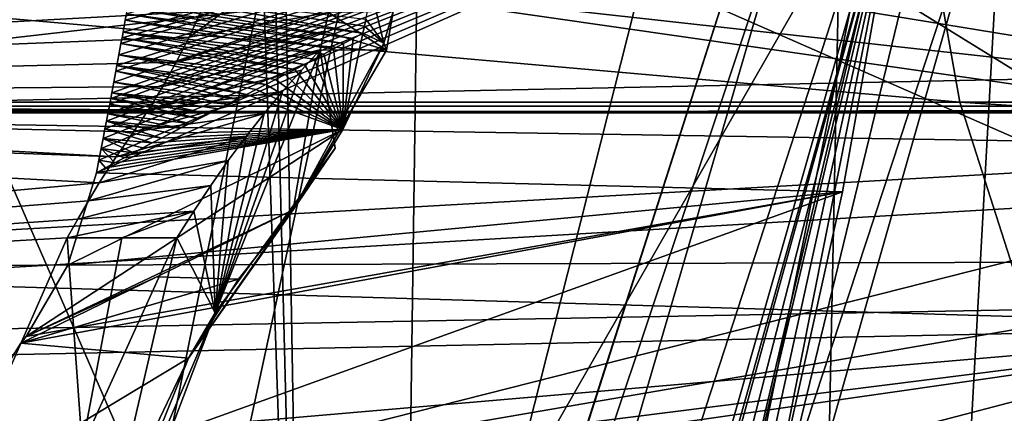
# Model space of a CAD drawing. Header units: metres. Extents: x -150 to 307, y -550 to 84.
# Tile 376 of 656: x 178.91 to 180.025, y -5.633 to -5.188. Entities that reach past the tile are written whole.
import ezdxf

# ---------------------------------------------------------------- set-up
doc = ezdxf.new("R2010")
doc.units = ezdxf.units.M
doc.layers.add('solid_26006363', color=7, linetype='CONTINUOUS')

msp = doc.modelspace()

# ---------------------------------------------------------------- linework, layer by layer
at = {"layer": 'solid_26006363'}
for points in [[(172.837753, -5.822712, 851.356628), (173.62738, 0.000002, 851.318604), (179.782745, 0.000002, 859.352051)], [(179.381119, -4.672429, 859.31189), (172.837753, -5.822712, 851.356628), (179.782745, 0.000002, 859.352051)], [(179.432434, 0.000028, 898.555115), (179.342484, -6.388863, 898.327148), (176.563232, 0.000015, 895.739807)], [(179.342484, -6.388863, 898.327148), (176.583649, -6.907595, 895.584045), (176.563232, 0.000015, 895.739807)], [(181.243179, -4.565142, 900.236755), (179.342484, -6.388863, 898.327148), (179.432434, 0.000028, 898.555115)], [(179.162659, 0, 901.078247), (178.037109, 0, 899.987976), (177.961533, -5.733047, 899.802368)], [(179.943771, 0, 901.830261), (179.162659, 0, 901.078247), (177.961533, -5.733047, 899.802368)], [(179.730576, -10.283745, 901.281677), (179.943771, 0, 901.830261), (177.961533, -5.733047, 899.802368)], [(180.300247, 0, 902.172241), (179.943771, 0, 901.830261), (179.730576, -10.283745, 901.281677)], [(181.80658, 0, 903.60907), (180.300247, 0, 902.172241), (179.730576, -10.283745, 901.281677)], [(181.625504, -10.620572, 903.084717), (181.80658, 0, 903.60907), (179.730576, -10.283745, 901.281677)], [(52.118008, -3.784486, 673.061707), (287.806, -3.771021, -97.868477), (289.05188, -5.281072, -97.487572)], [(179.97464, -5.281072, -282.282288), (179.70607, -3.771021, -281.007477), (162.818542, -3.771021, -283.531342)], [(162.934433, -5.281072, -284.828979), (179.97464, -5.281072, -282.282288), (162.818542, -3.771021, -283.531342)], [(196.593994, -5.281072, -277.737915), (196.176514, -3.771021, -276.503784), (179.70607, -3.771021, -281.007477)], [(179.97464, -5.281072, -282.282288), (196.593994, -5.281072, -277.737915), (179.70607, -3.771021, -281.007477)], [(53.365746, -5.290247, 673.443176), (52.118008, -3.784486, 673.061707), (289.05188, -5.281072, -97.487572)], [(63.380936, -3.784486, 676.505127), (62.133198, -5.290247, 676.123657), (299.076141, -3.786167, -94.422852)], [(62.133198, -5.290247, 676.123657), (297.826538, -5.292864, -94.804886), (299.076141, -3.786167, -94.422852)], [(182.135513, -3.786167, -292.539429), (181.86615, -5.292864, -291.260803), (163.750641, -5.292864, -293.968201)], [(163.866867, -3.786167, -295.269714), (182.135513, -3.786167, -292.539429), (163.750641, -5.292864, -293.968201)], [(179.938644, -5.046298, 861.558228), (184.222397, -3.986818, 865.444702), (183.440704, -8.010579, 865.296753)], [(180.462646, -5.507825, 869.987854), (180.484756, -4.133738, 869.963867), (179.489151, -4.907413, 869.429443)], [(180.943573, -9.037745, 899.747742), (179.342484, -6.388863, 898.327148), (181.243179, -4.565142, 900.236755)], [(179.381119, -4.672429, 859.31189), (178.961533, -6.614567, 859.264648), (172.837753, -5.822712, 851.356628)], [(179.913528, -4.955569, 860.0354), (178.961533, -6.614567, 859.264648), (179.381119, -4.672429, 859.31189)], [(180.462646, -5.507825, 869.987854), (179.489151, -4.907413, 869.429443), (179.297668, -4.997143, 869.325256)], [(179.294022, -7.122301, 859.819214), (178.961533, -6.614567, 859.264648), (179.913528, -4.955569, 860.0354)], [(178.997086, -5.360664, 861.722168), (179.841736, -5.382115, 860.648193), (179.917892, -4.953764, 860.656433)], [(178.999893, -5.346496, 861.722656), (178.997086, -5.360664, 861.722168), (179.917892, -4.953764, 860.656433)], [(179.002518, -5.33311, 861.723083), (178.999893, -5.346496, 861.722656), (179.917892, -4.953764, 860.656433)], [(179.004669, -5.322136, 861.723389), (179.002518, -5.33311, 861.723083), (179.917892, -4.953764, 860.656433)], [(179.006805, -5.311135, 861.723755), (179.004669, -5.322136, 861.723389), (179.917892, -4.953764, 860.656433)], [(179.008484, -5.302463, 861.723999), (179.006805, -5.311135, 861.723755), (179.917892, -4.953764, 860.656433)], [(179.010117, -5.293986, 861.724243), (179.008484, -5.302463, 861.723999), (179.917892, -4.953764, 860.656433)], [(179.012177, -5.28316, 861.724548), (179.010117, -5.293986, 861.724243), (179.917892, -4.953764, 860.656433)], [(179.013412, -5.276659, 861.724731), (179.012177, -5.28316, 861.724548), (179.917892, -4.953764, 860.656433)], [(179.014618, -5.270355, 861.724915), (179.013412, -5.276659, 861.724731), (179.917892, -4.953764, 860.656433)], [(179.016876, -5.258313, 861.72522), (179.014618, -5.270355, 861.724915), (179.917892, -4.953764, 860.656433)], [(179.019211, -5.245892, 861.725525), (179.016876, -5.258313, 861.72522), (179.917892, -4.953764, 860.656433)], [(179.020401, -5.239462, 861.725647), (179.019211, -5.245892, 861.725525), (179.917892, -4.953764, 860.656433)], [(179.022659, -5.227289, 861.725952), (179.020401, -5.239462, 861.725647), (179.917892, -4.953764, 860.656433)], [(179.024979, -5.214621, 861.726196), (179.022659, -5.227289, 861.725952), (179.917892, -4.953764, 860.656433)], [(179.026184, -5.208022, 861.726379), (179.024979, -5.214621, 861.726196), (179.917892, -4.953764, 860.656433)], [(179.027344, -5.201718, 861.726501), (179.026184, -5.208022, 861.726379), (179.917892, -4.953764, 860.656433)], [(179.0298, -5.188083, 861.726746), (179.027344, -5.201718, 861.726501), (179.917892, -4.953764, 860.656433)], [(179.031097, -5.180921, 861.726929), (179.0298, -5.188083, 861.726746), (179.917892, -4.953764, 860.656433)], [(179.28035, -7.225312, 860.419495), (180.022507, -4.971245, 860.345215), (179.917892, -4.953764, 860.656433)], [(179.311996, -7.148438, 860.435913), (179.28035, -7.225312, 860.419495), (179.917892, -4.953764, 860.656433)], [(179.379303, -7.221052, 860.111816), (179.294022, -7.122301, 859.819214), (179.913528, -4.955569, 860.0354)], [(179.434448, -6.831405, 860.496826), (179.311996, -7.148438, 860.435913), (179.917892, -4.953764, 860.656433)], [(179.379303, -7.221052, 860.111816), (179.913528, -4.955569, 860.0354), (180.022507, -4.971245, 860.345215)], [(179.549072, -6.499936, 860.549255), (179.434448, -6.831405, 860.496826), (179.917892, -4.953764, 860.656433)], [(179.65387, -6.157035, 860.59198), (179.549072, -6.499936, 860.549255), (179.917892, -4.953764, 860.656433)], [(179.752487, -5.78431, 860.625854), (179.65387, -6.157035, 860.59198), (179.917892, -4.953764, 860.656433)], [(179.841736, -5.382115, 860.648193), (179.752487, -5.78431, 860.625854), (179.917892, -4.953764, 860.656433)], [(179.379303, -7.221052, 860.111816), (180.022507, -4.971245, 860.345215), (179.28035, -7.225312, 860.419495)], [(179.297668, -4.997143, 869.325256), (178.948196, -4.998669, 869.130981), (178.00061, -5.553671, 868.619202)], [(180.462646, -5.507825, 869.987854), (179.297668, -4.997143, 869.325256), (178.00061, -5.553671, 868.619202)], [(178.948196, -4.998669, 869.130981), (178.598709, -5.000195, 868.936707), (178.00061, -5.553671, 868.619202)], [(179.197571, -5.068841, 862.052246), (179.20903, -4.999267, 862.05249), (179.237335, -6.632068, 861.468933)], [(180.552673, -5.244182, 865.099609), (179.20903, -4.999267, 862.05249), (179.197571, -5.068841, 862.052246)], [(179.20903, -4.999267, 862.05249), (179.650894, -4.999609, 861.565125), (179.237335, -6.632068, 861.468933)], [(180.564713, -5.130155, 865.085632), (179.20903, -4.999267, 862.05249), (180.552673, -5.244182, 865.099609)], [(179.237335, -6.632068, 861.468933), (179.650894, -4.999609, 861.565125), (179.754242, -5.016511, 861.503479)], [(180.576508, -5.016118, 865.071899), (180.552673, -5.244182, 865.099609), (178.14798, -5.29464, 867.895325)], [(180.576508, -5.016118, 865.071899), (178.14798, -5.29464, 867.895325), (178.14798, -5.081121, 867.895325)], [(178.861435, -7.796789, 861.201233), (179.754242, -5.016511, 861.503479), (179.790909, -5.022456, 861.498657)], [(179.237335, -6.632068, 861.468933), (179.754242, -5.016511, 861.503479), (178.861435, -7.796789, 861.201233)], [(178.861435, -7.796789, 861.201233), (179.790909, -5.022456, 861.498657), (178.963837, -7.847898, 861.202881)], [(179.790909, -5.022456, 861.498657), (179.878479, -5.036614, 861.51593), (178.963837, -7.847898, 861.202881)], [(178.963837, -7.847898, 861.202881), (179.878479, -5.036614, 861.51593), (179.565567, -6.582246, 861.473328)], [(179.878479, -5.036614, 861.51593), (179.938644, -5.046298, 861.558228), (179.565567, -6.582246, 861.473328)], [(179.565567, -6.582246, 861.473328), (179.938644, -5.046298, 861.558228), (183.440704, -8.010579, 865.296753)], [(179.18576, -5.138438, 862.051575), (179.197571, -5.068841, 862.052246), (179.237335, -6.632068, 861.468933)], [(180.54631, -5.289124, 865.101868), (179.197571, -5.068841, 862.052246), (179.18576, -5.138438, 862.051575)], [(180.552673, -5.244182, 865.099609), (179.197571, -5.068841, 862.052246), (180.54631, -5.289124, 865.101868)], [(179.102051, -5.20738, 862.871765), (179.259766, -5.179356, 862.685608), (179.283112, -5.073917, 862.696167)], [(179.115509, -5.178306, 862.865356), (179.102051, -5.20738, 862.871765), (179.283112, -5.073917, 862.696167)], [(179.115509, -5.178306, 862.865356), (177.336288, -5.106097, 861.366638), (177.263077, -5.279443, 861.403442)], [(179.071671, -5.703992, 862.030884), (179.18576, -5.138438, 862.051575), (179.237335, -6.632068, 861.468933)], [(180.537109, -5.332516, 865.097412), (179.18576, -5.138438, 862.051575), (179.071671, -5.703992, 862.030884)], [(180.54631, -5.289124, 865.101868), (179.18576, -5.138438, 862.051575), (180.537109, -5.332516, 865.097412)], [(179.298904, -5.202793, 862.324341), (179.033432, -5.167839, 861.727173), (179.035477, -5.156255, 861.727356)], [(179.300552, -5.19499, 862.324951), (179.298904, -5.202793, 862.324341), (179.035477, -5.156255, 861.727356)], [(179.300552, -5.19499, 862.324951), (179.035477, -5.156255, 861.727356), (179.302155, -5.187189, 862.325623)], [(179.302155, -5.187189, 862.325623), (179.308609, -5.156186, 862.328308), (179.322357, -5.214149, 862.40564)], [(179.322357, -5.214149, 862.40564), (179.308609, -5.156186, 862.328308), (179.332993, -5.178424, 862.512268)], [(179.287781, -5.208772, 862.302124), (179.032303, -5.174181, 861.727051), (179.033432, -5.167839, 861.727173)], [(179.287781, -5.208772, 862.302124), (179.033432, -5.167839, 861.727173), (179.298904, -5.202793, 862.324341)], [(179.115509, -5.178306, 862.865356), (177.263077, -5.279443, 861.403442), (179.102051, -5.20738, 862.871765)], [(179.26561, -5.220623, 862.257813), (179.0298, -5.188083, 861.726746), (179.031097, -5.180921, 861.726929)], [(179.276688, -5.214715, 862.279907), (179.031097, -5.180921, 861.726929), (179.032303, -5.174181, 861.727051)], [(179.276688, -5.214715, 862.279907), (179.26561, -5.220623, 862.257813), (179.031097, -5.180921, 861.726929)], [(179.287781, -5.208772, 862.302124), (179.276688, -5.214715, 862.279907), (179.032303, -5.174181, 861.727051)], [(179.087601, -5.235728, 862.879822), (179.255157, -5.200445, 862.684021), (179.259766, -5.179356, 862.685608)], [(179.102051, -5.20738, 862.871765), (179.087601, -5.235728, 862.879822), (179.259766, -5.179356, 862.685608)], [(179.325363, -5.221894, 862.494202), (179.259766, -5.179356, 862.685608), (179.255157, -5.200445, 862.684021)], [(179.325363, -5.221894, 862.494202), (179.332993, -5.178424, 862.512268), (179.259766, -5.179356, 862.685608)], [(179.325363, -5.221894, 862.494202), (179.322357, -5.214149, 862.40564), (179.332993, -5.178424, 862.512268)], [(179.254562, -5.226496, 862.235718), (179.027344, -5.201718, 861.726501), (179.0298, -5.188083, 861.726746)], [(179.26561, -5.220623, 862.257813), (179.254562, -5.226496, 862.235718), (179.0298, -5.188083, 861.726746)], [(179.300552, -5.19499, 862.324951), (179.302155, -5.187189, 862.325623), (179.322357, -5.214149, 862.40564)], [(179.232559, -5.238133, 862.191711), (179.026184, -5.208022, 861.726379), (179.027344, -5.201718, 861.726501)], [(179.243546, -5.232332, 862.213684), (179.232559, -5.238133, 862.191711), (179.027344, -5.201718, 861.726501)], [(179.254562, -5.226496, 862.235718), (179.243546, -5.232332, 862.213684), (179.027344, -5.201718, 861.726501)], [(179.072235, -5.263125, 862.889587), (179.250534, -5.221604, 862.682556), (179.255157, -5.200445, 862.684021)], [(179.087601, -5.235728, 862.879822), (179.072235, -5.263125, 862.889587), (179.255157, -5.200445, 862.684021)], [(179.325363, -5.221894, 862.494202), (179.255157, -5.200445, 862.684021), (179.250534, -5.221604, 862.682556)], [(179.276016, -5.311962, 862.363586), (179.298904, -5.202793, 862.324341), (179.322357, -5.214149, 862.40564)], [(179.276016, -5.311962, 862.363586), (179.287781, -5.208772, 862.302124), (179.298904, -5.202793, 862.324341)], [(179.300552, -5.19499, 862.324951), (179.322357, -5.214149, 862.40564), (179.298904, -5.202793, 862.324341)], [(179.102051, -5.20738, 862.871765), (177.263077, -5.279443, 861.403442), (179.087601, -5.235728, 862.879822)], [(179.210648, -5.249629, 862.147888), (179.022659, -5.227289, 861.725952), (179.024979, -5.214621, 861.726196)], [(179.221588, -5.243899, 862.169739), (179.024979, -5.214621, 861.726196), (179.026184, -5.208022, 861.726379)], [(179.221588, -5.243899, 862.169739), (179.210648, -5.249629, 862.147888), (179.024979, -5.214621, 861.726196)], [(179.232559, -5.238133, 862.191711), (179.221588, -5.243899, 862.169739), (179.026184, -5.208022, 861.726379)], [(179.325363, -5.221894, 862.494202), (179.219803, -5.40258, 862.414612), (179.322357, -5.214149, 862.40564)], [(179.276016, -5.311962, 862.363586), (179.322357, -5.214149, 862.40564), (179.219803, -5.40258, 862.414612)], [(179.276016, -5.311962, 862.363586), (179.26561, -5.220623, 862.257813), (179.276688, -5.214715, 862.279907)], [(179.276016, -5.311962, 862.363586), (179.276688, -5.214715, 862.279907), (179.287781, -5.208772, 862.302124)], [(179.056015, -5.289385, 862.90094), (179.229111, -5.244616, 862.701416), (179.250534, -5.221604, 862.682556)], [(179.072235, -5.263125, 862.889587), (179.056015, -5.289385, 862.90094), (179.250534, -5.221604, 862.682556)], [(179.250534, -5.221604, 862.682556), (179.229111, -5.244616, 862.701416), (179.131653, -5.519087, 862.677368)], [(179.267532, -5.333054, 862.559021), (179.250534, -5.221604, 862.682556), (179.131653, -5.519087, 862.677368)], [(179.267532, -5.333054, 862.559021), (179.219803, -5.40258, 862.414612), (179.250534, -5.221604, 862.682556)], [(179.325363, -5.221894, 862.494202), (179.250534, -5.221604, 862.682556), (179.219803, -5.40258, 862.414612)], [(179.276016, -5.311962, 862.363586), (179.243546, -5.232332, 862.213684), (179.254562, -5.226496, 862.235718)], [(179.276016, -5.311962, 862.363586), (179.254562, -5.226496, 862.235718), (179.26561, -5.220623, 862.257813)], [(179.087601, -5.235728, 862.879822), (177.263077, -5.279443, 861.403442), (179.072235, -5.263125, 862.889587)], [(179.188843, -5.260972, 862.104248), (179.020401, -5.239462, 861.725647), (179.022659, -5.227289, 861.725952)], [(179.199722, -5.255322, 862.126038), (179.188843, -5.260972, 862.104248), (179.022659, -5.227289, 861.725952)], [(179.210648, -5.249629, 862.147888), (179.199722, -5.255322, 862.126038), (179.022659, -5.227289, 861.725952)], [(179.276016, -5.311962, 862.363586), (179.221588, -5.243899, 862.169739), (179.232559, -5.238133, 862.191711)], [(179.276016, -5.311962, 862.363586), (179.232559, -5.238133, 862.191711), (179.243546, -5.232332, 862.213684)], [(178.14798, -5.29464, 867.895325), (180.552673, -5.244182, 865.099609), (180.54631, -5.289124, 865.101868)], [(179.156326, -5.277559, 862.039185), (179.016876, -5.258313, 861.72522), (179.019211, -5.245892, 861.725525)], [(179.167145, -5.272077, 862.060852), (179.019211, -5.245892, 861.725525), (179.020401, -5.239462, 861.725647)], [(179.167145, -5.272077, 862.060852), (179.156326, -5.277559, 862.039185), (179.019211, -5.245892, 861.725525)], [(179.177979, -5.266552, 862.08252), (179.167145, -5.272077, 862.060852), (179.020401, -5.239462, 861.725647)], [(179.188843, -5.260972, 862.104248), (179.177979, -5.266552, 862.08252), (179.020401, -5.239462, 861.725647)], [(179.056015, -5.289385, 862.90094), (179.207947, -5.26866, 862.719788), (179.229111, -5.244616, 862.701416)], [(179.229111, -5.244616, 862.701416), (179.207947, -5.26866, 862.719788), (179.131653, -5.519087, 862.677368)], [(179.276016, -5.311962, 862.363586), (179.210648, -5.249629, 862.147888), (179.221588, -5.243899, 862.169739)], [(179.145554, -5.283013, 862.017639), (179.014618, -5.270355, 861.724915), (179.016876, -5.258313, 861.72522)], [(179.156326, -5.277559, 862.039185), (179.145554, -5.283013, 862.017639), (179.016876, -5.258313, 861.72522)], [(179.276016, -5.311962, 862.363586), (179.188843, -5.260972, 862.104248), (179.199722, -5.255322, 862.126038)], [(179.276016, -5.311962, 862.363586), (179.199722, -5.255322, 862.126038), (179.210648, -5.249629, 862.147888)], [(179.072235, -5.263125, 862.889587), (177.263077, -5.279443, 861.403442), (179.056015, -5.289385, 862.90094)], [(179.124054, -5.293898, 861.974609), (179.013412, -5.276659, 861.724731), (179.014618, -5.270355, 861.724915)], [(179.134796, -5.288455, 861.996094), (179.124054, -5.293898, 861.974609), (179.014618, -5.270355, 861.724915)], [(179.145554, -5.283013, 862.017639), (179.134796, -5.288455, 861.996094), (179.014618, -5.270355, 861.724915)], [(179.038986, -5.31433, 862.913757), (179.187073, -5.293737, 862.737671), (179.207947, -5.26866, 862.719788)], [(179.056015, -5.289385, 862.90094), (179.038986, -5.31433, 862.913757), (179.207947, -5.26866, 862.719788)], [(179.207947, -5.26866, 862.719788), (179.187073, -5.293737, 862.737671), (179.131653, -5.519087, 862.677368)], [(179.167145, -5.272077, 862.060852), (179.177979, -5.266552, 862.08252), (179.276016, -5.311962, 862.363586)], [(179.276016, -5.311962, 862.363586), (179.177979, -5.266552, 862.08252), (179.188843, -5.260972, 862.104248)], [(53.365746, -5.290247, 673.443176), (289.05188, -5.281072, -97.487572), (290.654449, -6.362432, -96.99762)], [(180.320099, -6.362432, -283.922089), (179.97464, -5.281072, -282.282288), (162.934433, -5.281072, -284.828979)], [(163.083496, -6.362432, -286.498108), (180.320099, -6.362432, -283.922089), (162.934433, -5.281072, -284.828979)], [(179.000366, -5.37223, 862.943481), (177.263077, -5.279443, 861.403442), (177.138168, -5.537876, 861.462158)], [(179.019333, -5.342828, 862.929016), (177.263077, -5.279443, 861.403442), (179.000366, -5.37223, 862.943481)], [(178.119095, -5.293216, 862.131653), (177.263077, -5.279443, 861.403442), (179.019333, -5.342828, 862.929016)], [(178.119095, -5.293216, 862.131653), (179.056015, -5.289385, 862.90094), (177.263077, -5.279443, 861.403442)], [(179.113342, -5.299356, 861.953247), (179.012177, -5.28316, 861.724548), (179.013412, -5.276659, 861.724731)], [(179.124054, -5.293898, 861.974609), (179.113342, -5.299356, 861.953247), (179.013412, -5.276659, 861.724731)], [(179.08136, -5.315927, 861.889404), (179.091995, -5.310377, 861.910645), (179.167145, -5.272077, 862.060852)], [(179.276016, -5.311962, 862.363586), (179.08136, -5.315927, 861.889404), (179.167145, -5.272077, 862.060852)], [(179.167145, -5.272077, 862.060852), (179.091995, -5.310377, 861.910645), (179.156326, -5.277559, 862.039185)], [(179.156326, -5.277559, 862.039185), (179.091995, -5.310377, 861.910645), (179.145554, -5.283013, 862.017639)], [(197.130981, -6.362432, -279.325317), (196.593994, -5.281072, -277.737915), (179.97464, -5.281072, -282.282288)], [(180.320099, -6.362432, -283.922089), (197.130981, -6.362432, -279.325317), (179.97464, -5.281072, -282.282288)], [(54.968628, -6.367424, 673.933228), (53.365746, -5.290247, 673.443176), (290.654449, -6.362432, -96.99762)], [(62.133198, -5.290247, 676.123657), (60.530315, -6.367424, 675.633606), (297.826538, -5.292864, -94.804886)], [(60.530315, -6.367424, 675.633606), (296.221344, -6.369913, -95.295654), (297.826538, -5.292864, -94.804886)], [(181.86615, -5.292864, -291.260803), (181.520126, -6.369913, -289.618317), (163.601318, -6.369913, -292.296295)], [(163.750641, -5.292864, -293.968201), (181.86615, -5.292864, -291.260803), (163.601318, -6.369913, -292.296295)], [(178.119095, -5.293216, 862.131653), (179.038986, -5.31433, 862.913757), (179.056015, -5.289385, 862.90094)], [(178.119095, -5.293216, 862.131653), (179.019333, -5.342828, 862.929016), (179.038986, -5.31433, 862.913757)], [(178.14798, -5.29464, 867.895325), (180.54631, -5.289124, 865.101868), (180.537109, -5.332516, 865.097412)], [(179.102661, -5.304845, 861.931885), (179.010117, -5.293986, 861.724243), (179.012177, -5.28316, 861.724548)], [(179.113342, -5.299356, 861.953247), (179.102661, -5.304845, 861.931885), (179.012177, -5.28316, 861.724548)], [(179.019333, -5.342828, 862.929016), (179.166534, -5.31984, 862.754944), (179.187073, -5.293737, 862.737671)], [(179.038986, -5.31433, 862.913757), (179.019333, -5.342828, 862.929016), (179.187073, -5.293737, 862.737671)], [(179.145554, -5.283013, 862.017639), (179.091995, -5.310377, 861.910645), (179.102661, -5.304845, 861.931885)], [(179.145554, -5.283013, 862.017639), (179.102661, -5.304845, 861.931885), (179.134796, -5.288455, 861.996094)], [(179.124054, -5.293898, 861.974609), (179.134796, -5.288455, 861.996094), (179.102661, -5.304845, 861.931885)], [(179.187073, -5.293737, 862.737671), (179.166534, -5.31984, 862.754944), (179.131653, -5.519087, 862.677368)], [(178.153687, -5.467664, 867.803406), (178.14798, -5.29464, 867.895325), (180.537109, -5.332516, 865.097412)], [(179.07074, -5.321486, 861.868286), (179.006805, -5.311135, 861.723755), (179.008484, -5.302463, 861.723999)], [(179.091995, -5.310377, 861.910645), (179.008484, -5.302463, 861.723999), (179.010117, -5.293986, 861.724243)], [(179.08136, -5.315927, 861.889404), (179.07074, -5.321486, 861.868286), (179.008484, -5.302463, 861.723999)], [(179.091995, -5.310377, 861.910645), (179.08136, -5.315927, 861.889404), (179.008484, -5.302463, 861.723999)], [(179.102661, -5.304845, 861.931885), (179.091995, -5.310377, 861.910645), (179.010117, -5.293986, 861.724243)], [(179.102661, -5.304845, 861.931885), (179.113342, -5.299356, 861.953247), (179.124054, -5.293898, 861.974609)], [(179.276016, -5.311962, 862.363586), (178.917572, -5.545998, 861.766052), (178.964645, -5.465049, 861.732239)], [(179.276016, -5.311962, 862.363586), (179.219803, -5.40258, 862.414612), (178.917572, -5.545998, 861.766052)], [(179.276016, -5.311962, 862.363586), (178.964645, -5.465049, 861.732239), (178.997086, -5.360664, 861.722168)], [(179.276016, -5.311962, 862.363586), (178.997086, -5.360664, 861.722168), (179.007538, -5.355039, 861.742859)], [(179.060135, -5.327055, 861.847229), (179.004669, -5.322136, 861.723389), (179.006805, -5.311135, 861.723755)], [(179.07074, -5.321486, 861.868286), (179.060135, -5.327055, 861.847229), (179.006805, -5.311135, 861.723755)], [(179.276016, -5.311962, 862.363586), (179.007538, -5.355039, 861.742859), (179.018005, -5.349423, 861.763611)], [(179.276016, -5.311962, 862.363586), (179.018005, -5.349423, 861.763611), (179.028503, -5.343817, 861.784424)], [(179.276016, -5.311962, 862.363586), (179.028503, -5.343817, 861.784424), (179.039032, -5.338221, 861.805298)], [(179.276016, -5.311962, 862.363586), (179.039032, -5.338221, 861.805298), (179.049576, -5.332633, 861.826233)], [(179.276016, -5.311962, 862.363586), (179.049576, -5.332633, 861.826233), (179.060135, -5.327055, 861.847229)], [(179.276016, -5.311962, 862.363586), (179.060135, -5.327055, 861.847229), (179.07074, -5.321486, 861.868286)], [(179.276016, -5.311962, 862.363586), (179.07074, -5.321486, 861.868286), (179.08136, -5.315927, 861.889404)], [(179.000366, -5.37223, 862.943481), (179.146378, -5.346949, 862.771667), (179.166534, -5.31984, 862.754944)], [(179.019333, -5.342828, 862.929016), (179.000366, -5.37223, 862.943481), (179.166534, -5.31984, 862.754944)], [(179.039032, -5.338221, 861.805298), (179.002518, -5.33311, 861.723083), (179.004669, -5.322136, 861.723389)], [(179.049576, -5.332633, 861.826233), (179.039032, -5.338221, 861.805298), (179.004669, -5.322136, 861.723389)], [(179.060135, -5.327055, 861.847229), (179.049576, -5.332633, 861.826233), (179.004669, -5.322136, 861.723389)], [(179.166534, -5.31984, 862.754944), (179.146378, -5.346949, 862.771667), (179.131653, -5.519087, 862.677368)], [(178.153687, -5.467664, 867.803406), (180.537109, -5.332516, 865.097412), (180.486771, -5.460565, 865.034729)], [(179.018005, -5.349423, 861.763611), (178.999893, -5.346496, 861.722656), (179.002518, -5.33311, 861.723083)], [(179.028503, -5.343817, 861.784424), (179.018005, -5.349423, 861.763611), (179.002518, -5.33311, 861.723083)], [(179.039032, -5.338221, 861.805298), (179.028503, -5.343817, 861.784424), (179.002518, -5.33311, 861.723083)], [(180.486771, -5.460565, 865.034729), (180.537109, -5.332516, 865.097412), (179.071671, -5.703992, 862.030884)], [(179.267532, -5.333054, 862.559021), (179.101471, -5.570441, 862.517639), (179.219803, -5.40258, 862.414612)], [(179.267532, -5.333054, 862.559021), (179.131653, -5.519087, 862.677368), (179.101471, -5.570441, 862.517639)], [(178.988052, -5.392402, 862.952637), (179.126587, -5.375051, 862.787842), (179.146378, -5.346949, 862.771667)], [(179.000366, -5.37223, 862.943481), (178.988052, -5.392402, 862.952637), (179.146378, -5.346949, 862.771667)], [(179.007538, -5.355039, 861.742859), (178.997086, -5.360664, 861.722168), (178.999893, -5.346496, 861.722656)], [(179.018005, -5.349423, 861.763611), (179.007538, -5.355039, 861.742859), (178.999893, -5.346496, 861.722656)], [(179.146378, -5.346949, 862.771667), (179.126587, -5.375051, 862.787842), (179.131653, -5.519087, 862.677368)], [(178.997086, -5.360664, 861.722168), (178.964645, -5.465049, 861.732239), (179.841736, -5.382115, 860.648193)], [(179.000366, -5.37223, 862.943481), (177.138168, -5.537876, 861.462158), (178.988052, -5.392402, 862.952637)], [(178.777954, -5.764814, 861.865723), (179.752487, -5.78431, 860.625854), (179.841736, -5.382115, 860.648193)], [(178.911743, -5.553401, 861.770996), (178.777954, -5.764814, 861.865723), (179.841736, -5.382115, 860.648193)], [(178.917572, -5.545998, 861.766052), (178.911743, -5.553401, 861.770996), (179.841736, -5.382115, 860.648193)], [(178.964645, -5.465049, 861.732239), (178.917572, -5.545998, 861.766052), (179.841736, -5.382115, 860.648193)], [(178.975983, -5.413138, 862.961487), (179.107239, -5.404143, 862.803406), (179.126587, -5.375051, 862.787842)], [(178.988052, -5.392402, 862.952637), (178.975983, -5.413138, 862.961487), (179.126587, -5.375051, 862.787842)], [(179.126587, -5.375051, 862.787842), (179.107239, -5.404143, 862.803406), (179.131653, -5.519087, 862.677368)], [(178.988052, -5.392402, 862.952637), (177.138168, -5.537876, 861.462158), (178.975983, -5.413138, 862.961487)], [(179.065567, -5.478282, 862.091187), (178.917572, -5.545998, 861.766052), (179.219803, -5.40258, 862.414612)], [(178.964142, -5.434412, 862.969971), (179.026031, -5.434337, 862.894409), (179.107239, -5.404143, 862.803406)], [(178.975983, -5.413138, 862.961487), (178.964142, -5.434412, 862.969971), (179.107239, -5.404143, 862.803406)], [(179.026031, -5.434337, 862.894409), (179.088348, -5.43424, 862.81842), (179.107239, -5.404143, 862.803406)], [(179.065567, -5.478282, 862.091187), (179.219803, -5.40258, 862.414612), (179.157974, -5.480971, 862.471497)], [(179.107239, -5.404143, 862.803406), (179.088348, -5.43424, 862.81842), (179.131653, -5.519087, 862.677368)], [(179.219803, -5.40258, 862.414612), (179.101471, -5.570441, 862.517639), (179.157974, -5.480971, 862.471497)], [(178.975983, -5.413138, 862.961487), (177.138168, -5.537876, 861.462158), (178.964142, -5.434412, 862.969971)], [(178.866257, -5.655896, 863.026794), (178.964142, -5.434412, 862.969971), (177.138168, -5.537876, 861.462158)], [(178.866257, -5.655896, 863.026794), (178.98085, -5.669854, 862.882874), (178.964142, -5.434412, 862.969971)], [(178.964142, -5.434412, 862.969971), (178.98085, -5.669854, 862.882874), (179.026031, -5.434337, 862.894409)], [(178.969376, -5.947519, 862.731628), (179.131653, -5.519087, 862.677368), (179.088348, -5.43424, 862.81842)], [(178.98085, -5.669854, 862.882874), (178.969376, -5.947519, 862.731628), (179.088348, -5.43424, 862.81842)], [(179.026031, -5.434337, 862.894409), (178.98085, -5.669854, 862.882874), (179.088348, -5.43424, 862.81842)], [(178.153687, -5.467664, 867.803406), (180.486771, -5.460565, 865.034729), (180.416275, -5.534753, 864.908081)], [(180.486771, -5.460565, 865.034729), (179.071671, -5.703992, 862.030884), (180.416275, -5.534753, 864.908081)], [(178.154327, -5.582214, 867.537842), (178.153687, -5.467664, 867.803406), (180.416275, -5.534753, 864.908081)], [(179.065567, -5.478282, 862.091187), (178.911743, -5.553401, 861.770996), (178.917572, -5.545998, 861.766052)], [(179.065567, -5.478282, 862.091187), (179.157974, -5.480971, 862.471497), (178.911743, -5.553401, 861.770996)], [(179.157974, -5.480971, 862.471497), (179.101471, -5.570441, 862.517639), (178.911743, -5.553401, 861.770996)], [(178.581192, -5.999354, 868.955688), (180.462646, -5.507825, 869.987854), (178.00061, -5.553671, 868.619202)], [(178.581192, -5.999354, 868.955688), (179.292511, -6.002451, 869.351807), (180.462646, -5.507825, 869.987854)], [(179.292511, -6.002451, 869.351807), (180.327255, -5.857431, 869.923279), (180.462646, -5.507825, 869.987854)], [(179.131653, -5.519087, 862.677368), (178.95517, -5.932831, 862.555908), (179.101471, -5.570441, 862.517639)], [(178.969376, -5.947519, 862.731628), (178.95517, -5.932831, 862.555908), (179.131653, -5.519087, 862.677368)], [(177.580826, -5.940783, 865.895569), (180.416275, -5.534753, 864.908081), (180.097519, -5.692615, 864.271362)], [(177.580826, -5.940783, 865.895569), (177.989487, -5.743797, 866.675903), (180.416275, -5.534753, 864.908081)], [(177.989487, -5.743797, 866.675903), (178.154327, -5.582214, 867.537842), (180.416275, -5.534753, 864.908081)], [(180.097519, -5.692615, 864.271362), (180.416275, -5.534753, 864.908081), (179.071671, -5.703992, 862.030884)], [(179.101471, -5.570441, 862.517639), (178.777954, -5.764814, 861.865723), (178.911743, -5.553401, 861.770996)], [(179.020798, -5.739427, 862.561829), (178.777954, -5.764814, 861.865723), (179.101471, -5.570441, 862.517639)], [(179.020798, -5.739427, 862.561829), (179.101471, -5.570441, 862.517639), (178.95517, -5.932831, 862.555908)]]:
    msp.add_3dface(points, dxfattribs=at)

doc.saveas('drawing.dxf')
